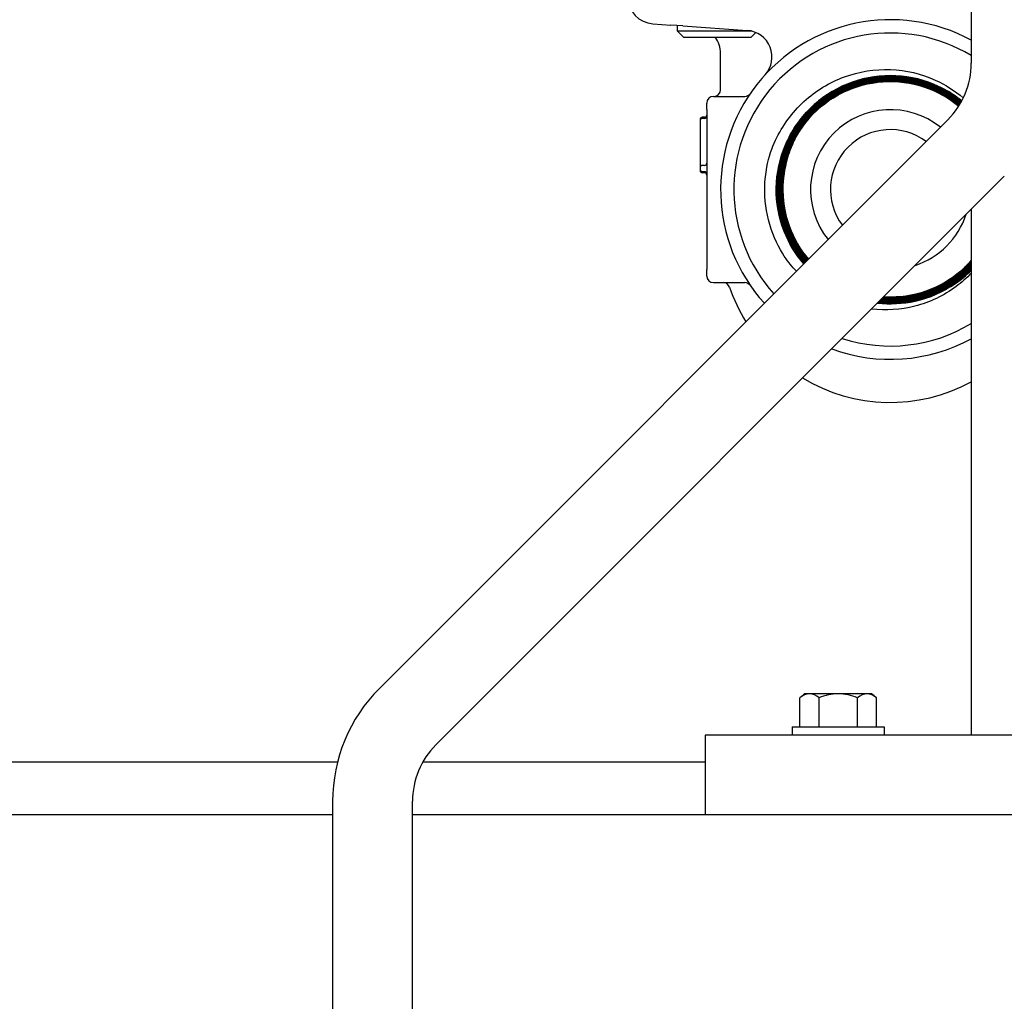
# Model space of a CAD drawing. Header units: inches. Extents: x 18 to 846, y -44 to 561.
# Tile 545 of 637: x 709.39 to 714.02, y 255.96 to 260.57. Entities that reach past the tile are written whole.
import ezdxf

# ---------------------------------------------------------------- set-up
doc = ezdxf.new("R2010")
doc.units = ezdxf.units.IN
doc.header["$LTSCALE"] = 24
doc.header["$MEASUREMENT"] = 0
doc.layers.add('Visible (ANSI)', color=7, linetype='Continuous', lineweight=30)

msp = doc.modelspace()

# ---------------------------------------------------------------- linework, layer by layer
at = {"layer": 'Visible (ANSI)'}
for p, q in [((713.86118, 294.4565), (713.86118, 260.36183)), ((712.36544, 260.54708), (712.44927, 260.54122)), ((712.50608, 260.53724), (712.44927, 260.54122)), ((712.48118, 260.51282), (712.48118, 260.53898)), ((712.82975, 260.51282), (712.48118, 260.51282)), ((712.51001, 260.484), (712.48118, 260.51282)), ((712.50608, 260.53724), (712.80897, 260.51605)), ((712.51001, 260.484), (712.82736, 260.484)), ((712.82736, 260.484), (712.84957, 260.50621)), ((712.68368, 260.23775), (712.68368, 260.40826)), ((712.64993, 260.2065), (712.79774, 260.2065)), ((712.61868, 260.144), (712.61868, 260.17525)), ((712.61868, 260.144), (712.61868, 259.394)), ((713.75135, 260.09667), (711.08085, 257.42617)), ((712.58743, 260.09755), (712.58743, 260.09227)), ((712.60827, 260.10797), (712.59785, 260.10797)), ((712.60827, 260.1027), (712.59785, 260.1027)), ((712.58743, 260.09229), (712.58743, 259.87187)), ((712.58743, 259.87187), (712.58743, 259.86312)), ((712.58743, 259.86313), (712.58743, 259.85785)), ((712.60827, 259.88228), (712.59785, 259.88228)), ((711.34602, 257.16101), (714.01652, 259.8315)), ((712.60827, 259.8527), (712.59785, 259.8527)), ((712.60827, 259.84744), (712.59785, 259.84744)), ((713.86118, 259.67617), (713.86118, 257.2065)), ((712.61868, 259.36275), (712.61868, 259.394)), ((712.64993, 259.3315), (712.79774, 259.3315)), ((713.05605, 257.2455), (713.05605, 257.38128)), ((713.10108, 257.4005), (713.08018, 257.4005)), ((713.23618, 257.4005), (713.10108, 257.4005)), ((713.14612, 257.2455), (713.14612, 257.38128)), ((713.37128, 257.4005), (713.23618, 257.4005)), ((713.32625, 257.2455), (713.32625, 257.38128)), ((713.39218, 257.4005), (713.37128, 257.4005)), ((713.41632, 257.2455), (713.41632, 257.38128)), ((713.02018, 257.2455), (713.45218, 257.2455)), ((713.02018, 257.2455), (713.02018, 257.2065)), ((713.45218, 257.2455), (713.45218, 257.2065)), ((712.61118, 257.2065), (712.61118, 256.8315)), ((716.61118, 257.2065), (712.61118, 257.2065)), ((697.11118, 257.0815), (710.88453, 257.0815)), ((711.28537, 257.0815), (712.61118, 257.0815)), ((710.86118, 256.89584), (710.86118, 229.7065)), ((711.23618, 229.7065), (711.23618, 256.89584)), ((710.86118, 256.8315), (692.86118, 256.8315)), ((781.17368, 256.8315), (711.23618, 256.8315))]:
    msp.add_line(p, q, dxfattribs=at)
for centre, radius, start, end in [((713.48118, 259.769), 0.7975, 61.54366, 222.07764), ((712.80024, 260.39136), 0.125, 317.574, 85.99765), ((712.55868, 260.40826), 0.125, 0, 37.29835), ((713.48118, 259.769), 0.735, 58.86831, 221.8289), ((713.48618, 260.36183), 0.375, 315, 0), ((712.65243, 260.23775), 0.03125, 270, 0), ((712.64993, 260.17525), 0.03125, 90, 180), ((712.79774, 260.23775), 0.03125, 270, 325.55528), ((713.48118, 259.769), 0.375, 51.22442, 218.77558), ((712.59785, 260.09755), 0.01042, 90, 180), ((712.59785, 260.09229), 0.01042, 90, 180), ((712.60827, 260.11839), 0.01042, 270, 0), ((712.60827, 260.11312), 0.01042, 270, 0), ((713.48118, 259.769), 0.28125, 53.31204, 216.68796), ((712.59785, 259.87187), 0.01042, 90, 180), ((712.59785, 259.86312), 0.01042, 180, 270), ((712.60827, 259.8927), 0.01042, 270, 0), ((712.59785, 259.85785), 0.01042, 180, 270), ((712.60827, 259.84229), 0.01042, 0, 90), ((712.60827, 259.83702), 0.01042, 0, 90), ((713.48118, 259.769), 0.50475, 177.81654, 181.52193), ((713.48118, 259.769), 0.375, 288.07208, 341.92792), ((712.64993, 259.36275), 0.03125, 180, 270), ((712.69637, 259.30025), 0.03125, 18.73956, 90), ((713.48118, 259.5665), 0.7975, 198.73956, 211.67172), ((712.79774, 259.30025), 0.03125, 34.44472, 90), ((713.48118, 259.769), 0.735, 252.05761, 301.13169), ((713.48118, 259.769), 0.7975, 249.78641, 298.45634), ((713.48118, 259.5665), 0.7975, 238.8682, 298.45634), ((711.61118, 256.89584), 0.75, 135, 180), ((713.23618, 257.17988), 0.2702, 125.26439, 131.81031), ((713.23618, 257.17988), 0.22062, 90, 114.09484), ((713.23618, 257.17988), 0.22062, 65.90516, 90), ((713.23618, 257.17988), 0.2702, 48.18969, 54.73561), ((711.61118, 256.89584), 0.375, 135, 180)]:
    msp.add_arc(centre, radius, start, end, dxfattribs=at)
for centre, major_axis, ratio, start_param, end_param in [((712.37416, 260.67178), (-0.12517, 0.00876), 0.9961762, 0.069588, 1.5707963), ((713.10108, 257.17988), (0, 0.22062), 0.5, 0, 0.4205343), ((713.10108, 257.17988), (0, 0.22062), 0.5, 5.862651, 6.2831853), ((713.37128, 257.17988), (0, 0.22062), 0.5, 0, 0.4205343), ((713.37128, 257.17988), (0, 0.22062), 0.5, 5.862651, 6.2831853)]:
    msp.add_ellipse(centre, major_axis=major_axis, ratio=ratio, start_param=start_param, end_param=end_param, dxfattribs=at)
for points, knots in [([(712.94181, 260.00033), (712.9741, 260.069), (713.0194, 260.13074), (713.13052, 260.23256), (713.19499, 260.27194), (713.33452, 260.32325), (713.4081, 260.33505), (713.55461, 260.32962), (713.62615, 260.31283), (713.74006, 260.26108), (713.78433, 260.23284), (713.82391, 260.19883)], [0, 0, 0, 0, 0.5782017, 0.5782017, 1.1487645, 1.1487645, 1.7116864, 1.7116864, 2.2669652, 2.2669652, 2.6661464, 2.6661464, 2.6661464, 2.6661464]), ([(713.81703, 260.18529), (713.79717, 260.20134), (713.77615, 260.21599), (713.6942, 260.2647), (713.62791, 260.28826), (713.49001, 260.30865), (713.41972, 260.30528), (713.28436, 260.27177), (713.22059, 260.24194), (713.10805, 260.15951), (713.06037, 260.10768), (712.98754, 259.98865), (712.96309, 259.92257), (712.94091, 259.78475), (712.94339, 259.71431), (712.97522, 259.57834), (713.00427, 259.5141), (713.05409, 259.44424), (713.06392, 259.43168), (713.07427, 259.41959)], [80.259642, 80.259642, 80.259642, 80.259642, 80.4548708, 80.4548708, 80.9853397, 80.9853397, 81.5159962, 81.5159962, 82.0468403, 82.0468403, 82.577872, 82.577872, 83.1090913, 83.1090913, 83.6404982, 83.6404982, 84.1720927, 84.1720927, 84.2936475, 84.2936475, 84.2936475, 84.2936475]), ([(713.81552, 260.1825), (713.78862, 260.20429), (713.75959, 260.22346), (713.66753, 260.272), (713.60051, 260.29203), (713.46256, 260.30528), (713.39293, 260.29836), (713.26023, 260.25822), (713.19843, 260.22536), (713.09087, 260.1378), (713.04615, 260.08392), (712.97988, 259.96203), (712.95896, 259.89518), (712.94393, 259.75721), (712.94997, 259.6874), (712.98848, 259.554), (713.02058, 259.49169), (713.06789, 259.43204), (713.07214, 259.42688), (713.07649, 259.42181)], [71.7280264, 71.7280264, 71.7280264, 71.7280264, 71.9928831, 71.9928831, 72.5203502, 72.5203502, 73.048005, 73.048005, 73.5758473, 73.5758473, 74.1038773, 74.1038773, 74.6320949, 74.6320949, 75.1605001, 75.1605001, 75.6890929, 75.6890929, 75.7400541, 75.7400541, 75.7400541, 75.7400541]), ([(713.0743, 259.41961), (713.03542, 259.46497), (713.00435, 259.51656), (712.95688, 259.63726), (712.94425, 259.7066), (712.94631, 259.84619), (712.96096, 259.91511), (713.01586, 260.04342), (713.05557, 260.10159), (713.15504, 260.19941), (713.21384, 260.23813), (713.34295, 260.29083), (713.41203, 260.30432), (713.55144, 260.30404), (713.62044, 260.29029), (713.73254, 260.24402), (713.77704, 260.21757), (713.81701, 260.18526)], [3.2739826, 3.2739826, 3.2739826, 3.2739826, 3.7303709, 3.7303709, 4.2625297, 4.2625297, 4.7945006, 4.7945006, 5.3262836, 5.3262836, 5.8578789, 5.8578789, 6.3892862, 6.3892862, 6.9205057, 6.9205057, 7.3137352, 7.3137352, 7.3137352, 7.3137352]), ([(713.07651, 259.42183), (713.04389, 259.45992), (713.01674, 259.50251), (712.96727, 259.61157), (712.95122, 259.67978), (712.94618, 259.81849), (712.95723, 259.88767), (713.00522, 260.01786), (713.04169, 260.07763), (713.13549, 260.17981), (713.19192, 260.22124), (713.31744, 260.28012), (713.38535, 260.29702), (713.52378, 260.30382), (713.59299, 260.29367), (713.71539, 260.25031), (713.76855, 260.22051), (713.81551, 260.18247)], [11.8385938, 11.8385938, 11.8385938, 11.8385938, 12.2223687, 12.2223687, 12.7515218, 12.7515218, 13.280487, 13.280487, 13.8092643, 13.8092643, 14.3378537, 14.3378537, 14.8662553, 14.8662553, 15.394469, 15.394469, 15.856178, 15.856178, 15.856178, 15.856178]), ([(713.07873, 259.42404), (713.05225, 259.45499), (713.02937, 259.48895), (712.97891, 259.58661), (712.95951, 259.65352), (712.94747, 259.79099), (712.95493, 259.86023), (712.99597, 259.99193), (713.02916, 260.05313), (713.11711, 260.15934), (713.17102, 260.20334), (713.29267, 260.26817), (713.35923, 260.2884), (713.49634, 260.30217), (713.56557, 260.29561), (713.69759, 260.2563), (713.75912, 260.22395), (713.81313, 260.18037), (713.81356, 260.18003), (713.81398, 260.17969)], [20.3543746, 20.3543746, 20.3543746, 20.3543746, 20.6662725, 20.6662725, 21.1924195, 21.1924195, 21.7183786, 21.7183786, 22.2441498, 22.2441498, 22.7697331, 22.7697331, 23.2951285, 23.2951285, 23.820336, 23.820336, 24.3453556, 24.3453556, 24.3495091, 24.3495091, 24.3495091, 24.3495091]), ([(713.81399, 260.17972), (713.78013, 260.20721), (713.74291, 260.23047), (713.64068, 260.27788), (713.57312, 260.29436), (713.43548, 260.30052), (713.3667, 260.29012), (713.23698, 260.24352), (713.17728, 260.20777), (713.07493, 260.11537), (713.03326, 260.05961), (712.97365, 259.93522), (712.95627, 259.86778), (712.94835, 259.73003), (712.95789, 259.66102), (713.00209, 259.53284), (713.03545, 259.47458), (713.0787, 259.42402)], [63.245327, 63.245327, 63.245327, 63.245327, 63.5789273, 63.5789273, 64.1033923, 64.1033923, 64.6280448, 64.6280448, 65.1528851, 65.1528851, 65.677913, 65.677913, 66.2031285, 66.2031285, 66.7285316, 66.7285316, 67.2354299, 67.2354299, 67.2354299, 67.2354299]), ([(713.08094, 259.42626), (713.06052, 259.45015), (713.04222, 259.47588), (712.99175, 259.56243), (712.9691, 259.62788), (712.95017, 259.76376), (712.95406, 259.83288), (712.98813, 259.96572), (713.01797, 260.02817), (713.09991, 260.13808), (713.15121, 260.1845), (713.2687, 260.25504), (713.33376, 260.2785), (713.46918, 260.29913), (713.53825, 260.29612), (713.67132, 260.2638), (713.73405, 260.2348), (713.79728, 260.18891), (713.80494, 260.18302), (713.81243, 260.17693)], [28.8212722, 28.8212722, 28.8212722, 28.8212722, 29.0620764, 29.0620764, 29.5852169, 29.5852169, 30.1081695, 30.1081695, 30.6309342, 30.6309342, 31.153511, 31.153511, 31.6758999, 31.6758999, 32.1981009, 32.1981009, 32.7201139, 32.7201139, 32.7938738, 32.7938738, 32.7938738, 32.7938738]), ([(713.81244, 260.17695), (713.77169, 260.21011), (713.72613, 260.23702), (713.61372, 260.28233), (713.54582, 260.29527), (713.40884, 260.2944), (713.34108, 260.28058), (713.21465, 260.22774), (713.15719, 260.18922), (713.06026, 260.09229), (713.02172, 260.03481), (712.96884, 259.90828), (712.95501, 259.84045), (712.95413, 259.70327), (712.9671, 259.63524), (713.0141, 259.51863), (713.0439, 259.46954), (713.08092, 259.42623)], [54.811596, 54.811596, 54.811596, 54.811596, 55.2130092, 55.2130092, 55.7344716, 55.7344716, 56.2561217, 56.2561217, 56.7779594, 56.7779594, 57.2999848, 57.2999848, 57.8221979, 57.8221979, 58.3445987, 58.3445987, 58.7795838, 58.7795838, 58.7795838, 58.7795838]), ([(713.08315, 259.42847), (713.06869, 259.44541), (713.0553, 259.46328), (713.00574, 259.53909), (712.97993, 259.60292), (712.95424, 259.73687), (712.9546, 259.80569), (712.98169, 259.93931), (713.00815, 260.00282), (713.08393, 260.1161), (713.1325, 260.16479), (713.24558, 260.24078), (713.30898, 260.26736), (713.44239, 260.29471), (713.51111, 260.29523), (713.64486, 260.26988), (713.70861, 260.24427), (713.78133, 260.19696), (713.79642, 260.18595), (713.81086, 260.17418)], [37.2392353, 37.2392353, 37.2392353, 37.2392353, 37.4097745, 37.4097745, 37.9299082, 37.9299082, 38.449854, 38.449854, 38.9696118, 38.9696118, 39.4891818, 39.4891818, 40.0085637, 40.0085637, 40.5277578, 40.5277578, 41.0467639, 41.0467639, 41.1893736, 41.1893736, 41.1893736, 41.1893736]), ([(713.81087, 260.17421), (713.7633, 260.21299), (713.70922, 260.24312), (713.58674, 260.28536), (713.51867, 260.29477), (713.38272, 260.28696), (713.31615, 260.26981), (713.1933, 260.21093), (713.13821, 260.16977), (713.04689, 260.06862), (713.01154, 260.0096), (712.96545, 259.8813), (712.95516, 259.81325), (712.96125, 259.67702), (712.97757, 259.61013), (713.02635, 259.50492), (713.05224, 259.46463), (713.08313, 259.42845)], [46.4268848, 46.4268848, 46.4268848, 46.4268848, 46.8951346, 46.8951346, 47.4135941, 47.4135941, 47.9322413, 47.9322413, 48.4510762, 48.4510762, 48.9700988, 48.9700988, 49.4893091, 49.4893091, 50.0087071, 50.0087071, 50.3724773, 50.3724773, 50.3724773, 50.3724773]), ([(713.08537, 259.43068), (713.07679, 259.44074), (713.06858, 259.45114), (713.02082, 259.51664), (712.99196, 259.57871), (712.95967, 259.71039), (712.95654, 259.77874), (712.97666, 259.91276), (712.99971, 259.97716), (713.0692, 260.09346), (713.11496, 260.14426), (713.22336, 260.22543), (713.28496, 260.25504), (713.41602, 260.28895), (713.48422, 260.29295), (713.61829, 260.27456), (713.68288, 260.25237), (713.76528, 260.20455), (713.78797, 260.18884), (713.80926, 260.17145)], [45.6082134, 45.6082134, 45.6082134, 45.6082134, 45.7093609, 45.7093609, 46.2264874, 46.2264874, 46.743426, 46.743426, 47.2601766, 47.2601766, 47.7767393, 47.7767393, 48.293114, 48.293114, 48.8093008, 48.8093008, 49.3252995, 49.3252995, 49.5359533, 49.5359533, 49.5359533, 49.5359533]), ([(713.80928, 260.17148), (713.80737, 260.17304), (713.80545, 260.17459), (713.75052, 260.21816), (713.68981, 260.24944), (713.55981, 260.28698), (713.49175, 260.29287), (713.35718, 260.27823), (713.29195, 260.25783), (713.17298, 260.19315), (713.12037, 260.1495), (713.03483, 260.04445), (713.00273, 259.98406), (712.96348, 259.85435), (712.95671, 259.78627), (712.96966, 259.65132), (712.98925, 259.58575), (713.03883, 259.49171), (713.06047, 259.45982), (713.08535, 259.43066)], [38.0912312, 38.0912312, 38.0912312, 38.0912312, 38.110041, 38.110041, 38.6253095, 38.6253095, 39.1407658, 39.1407658, 39.6564097, 39.6564097, 40.1722414, 40.1722414, 40.6882608, 40.6882608, 41.2044679, 41.2044679, 41.7208627, 41.7208627, 42.0141639, 42.0141639, 42.0141639, 42.0141639]), ([(713.80767, 260.16876), (713.79887, 260.17596), (713.78982, 260.18288), (713.7258, 260.22855), (713.66396, 260.25653), (713.53299, 260.28721), (713.46513, 260.28961), (713.33227, 260.26826), (713.26856, 260.2447), (713.15372, 260.17446), (713.1037, 260.12845), (713.02411, 260.01983), (712.9953, 259.95826), (712.9629, 259.8275), (712.95963, 259.75957), (712.97932, 259.62625), (713.0021, 259.56214), (713.05153, 259.47897), (713.06861, 259.45512), (713.08756, 259.43288)], [29.8044443, 29.8044443, 29.8044443, 29.8044443, 29.891275, 29.891275, 30.4035399, 30.4035399, 30.9159925, 30.9159925, 31.4286328, 31.4286328, 31.9414609, 31.9414609, 32.4544767, 32.4544767, 32.9676803, 32.9676803, 33.4810716, 33.4810716, 33.7046953, 33.7046953, 33.7046953, 33.7046953]), ([(713.08758, 259.4329), (713.08481, 259.43616), (713.08207, 259.43945), (713.03694, 259.49514), (713.00515, 259.55529), (712.96642, 259.68438), (712.95985, 259.75208), (712.97303, 259.88615), (712.99265, 259.95125), (713.05574, 260.07023), (713.0986, 260.12298), (713.2021, 260.20906), (713.26176, 260.24157), (713.39015, 260.28188), (713.45765, 260.2893), (713.59168, 260.27784), (713.65693, 260.25908), (713.74913, 260.21169), (713.77959, 260.1917), (713.80765, 260.16874)], [53.9281565, 53.9281565, 53.9281565, 53.9281565, 53.9608296, 53.9608296, 54.4749486, 54.4749486, 54.9888797, 54.9888797, 55.5026227, 55.5026227, 56.0161777, 56.0161777, 56.5295448, 56.5295448, 57.0427239, 57.0427239, 57.5557149, 57.5557149, 57.8335598, 57.8335598, 57.8335598, 57.8335598]), ([(713.80603, 260.16607), (713.79045, 260.17884), (713.77411, 260.1907), (713.70075, 260.23759), (713.63793, 260.26223), (713.50637, 260.28606), (713.43888, 260.285), (713.30807, 260.25708), (713.24601, 260.23046), (713.13557, 260.15492), (713.08825, 260.10672), (713.01473, 259.99486), (712.98925, 259.93227), (712.96371, 259.80082), (712.96391, 259.73322), (712.99021, 259.60187), (713.01607, 259.53938), (713.06443, 259.4667), (713.07666, 259.4505), (713.08977, 259.43509)], [21.5664876, 21.5664876, 21.5664876, 21.5664876, 21.7205708, 21.7205708, 22.2298316, 22.2298316, 22.7392802, 22.7392802, 23.2489166, 23.2489166, 23.7587407, 23.7587407, 24.2687526, 24.2687526, 24.7789522, 24.7789522, 25.2893396, 25.2893396, 25.4441218, 25.4441218, 25.4441218, 25.4441218]), ([(713.0898, 259.43511), (713.04938, 259.48259), (713.0179, 259.53704), (712.97445, 259.65892), (712.9645, 259.72579), (712.9708, 259.85956), (712.98698, 259.92518), (713.04358, 260.04649), (713.08345, 260.10102), (713.18185, 260.19172), (713.23942, 260.22701), (713.36483, 260.27353), (713.43147, 260.28432), (713.56511, 260.27973), (713.63083, 260.26441), (713.73287, 260.21837), (713.77127, 260.19452), (713.80601, 260.16604)], [62.1990603, 62.1990603, 62.1990603, 62.1990603, 62.6752859, 62.6752859, 63.1862089, 63.1862089, 63.696944, 63.696944, 64.207491, 64.207491, 64.7178501, 64.7178501, 65.2280211, 65.2280211, 65.7380041, 65.7380041, 66.0821418, 66.0821418, 66.0821418, 66.0821418]), ([(713.80438, 260.16339), (713.78211, 260.18167), (713.75829, 260.19807), (713.67542, 260.24527), (713.61181, 260.26656), (713.48001, 260.28355), (713.41306, 260.27908), (713.28463, 260.24474), (713.22437, 260.21518), (713.11856, 260.1346), (713.07402, 260.08435), (713.00671, 259.96959), (712.98458, 259.90617), (712.96588, 259.77439), (712.9695, 259.70729), (713.00226, 259.57823), (713.03109, 259.51751), (713.07754, 259.45487), (713.08463, 259.44596), (713.09199, 259.43731)], [13.3774148, 13.3774148, 13.3774148, 13.3774148, 13.5979344, 13.5979344, 14.1041909, 14.1041909, 14.6106351, 14.6106351, 15.1172671, 15.1172671, 15.6240868, 15.6240868, 16.1310944, 16.1310944, 16.6382897, 16.6382897, 17.1456729, 17.1456729, 17.2324929, 17.2324929, 17.2324929, 17.2324929]), ([(713.8027, 260.16073), (713.77384, 260.18446), (713.74238, 260.20499), (713.64988, 260.2516), (713.58567, 260.26951), (713.45398, 260.2797), (713.38775, 260.27188), (713.262, 260.23129), (713.20368, 260.1989), (713.10272, 260.11356), (713.06106, 260.06143), (713.00004, 259.9441), (712.98129, 259.88002), (712.9694, 259.74827), (712.97638, 259.68184), (713.01543, 259.55539), (713.04713, 259.49658), (713.09086, 259.44349), (713.09252, 259.4415), (713.0942, 259.43952)], [5.2372774, 5.2372774, 5.2372774, 5.2372774, 5.5233719, 5.5233719, 6.0266236, 6.0266236, 6.530063, 6.530063, 7.0336903, 7.0336903, 7.5375053, 7.5375053, 8.0415082, 8.0415082, 8.5456988, 8.5456988, 9.0500773, 9.0500773, 9.0698577, 9.0698577, 9.0698577, 9.0698577]), ([(713.09201, 259.43733), (713.05761, 259.47777), (713.02966, 259.5234), (712.98373, 259.63407), (712.97046, 259.69995), (712.96994, 259.83306), (712.98269, 259.89901), (713.03273, 260.0223), (713.06955, 260.07846), (713.16263, 260.17347), (713.218, 260.21142), (713.34014, 260.26395), (713.40575, 260.27803), (713.53864, 260.28024), (713.60465, 260.26836), (713.7165, 260.2246), (713.76301, 260.19732), (713.80436, 260.16336)], [70.4211273, 70.4211273, 70.4211273, 70.4211273, 70.8274931, 70.8274931, 71.3354078, 71.3354078, 71.8431345, 71.8431345, 72.3506732, 72.3506732, 72.8580239, 72.8580239, 73.3651865, 73.3651865, 73.872161, 73.872161, 74.281649, 74.281649, 74.281649, 74.281649]), ([(713.09423, 259.43954), (713.06573, 259.47308), (713.04165, 259.51024), (712.99421, 259.60988), (712.97771, 259.67461), (712.97046, 259.80671), (712.97977, 259.87283), (713.02321, 259.99774), (713.05692, 260.05535), (713.14451, 260.15437), (713.19754, 260.19485), (713.31613, 260.25317), (713.38054, 260.27047), (713.51234, 260.27939), (713.57847, 260.27093), (713.70001, 260.23039), (713.75478, 260.2001), (713.80268, 260.1607)], [78.5943436, 78.5943436, 78.5943436, 78.5943436, 78.9315642, 78.9315642, 79.4364703, 79.4364703, 79.9411883, 79.9411883, 80.4457182, 80.4457182, 80.9500601, 80.9500601, 81.4542139, 81.4542139, 81.9581796, 81.9581796, 82.4320319, 82.4320319, 82.4320319, 82.4320319]), ([(713.0319, 260.00528), (713.02251, 259.98583), (713.01152, 259.96068), (712.98702, 259.88417), (712.97859, 259.83656), (712.9768, 259.78823)], [0.04249951, 0.04249951, 0.04249951, 0.04249951, 0.17790567, 0.17790567, 0.38402646, 0.38402646, 0.38402646, 0.38402646]), ([(712.89576, 259.69171), (712.88778, 259.75216), (712.8895, 259.81361), (712.91047, 259.92292), (712.9254, 259.96544), (712.94181, 260.00033)], [0, 0, 0, 0, 0.46463824, 0.46463824, 0.84908635, 0.84908635, 0.84908635, 0.84908635]), ([(712.9768, 259.78823), (712.97423, 259.72253), (712.98452, 259.65695), (713.02759, 259.53912), (713.05785, 259.48717), (713.09642, 259.44173)], [0, 0, 0, 0, 0.50118561, 0.50118561, 0.95618348, 0.95618348, 0.95618348, 0.95618348]), ([(713.09644, 259.44176), (713.07375, 259.46849), (713.05385, 259.49757), (713.01831, 259.56338), (713.00366, 259.60028), (712.98328, 259.67675), (712.97762, 259.71605), (712.97661, 259.7556)], [86.71865738, 86.71865738, 86.71865738, 86.71865738, 86.98749325, 86.98749325, 87.28951239, 87.28951239, 87.59146233, 87.59146233, 87.59146233, 87.59146233]), ([(713.01045, 259.41851), (712.99809, 259.43377), (712.97134, 259.46865), (712.92052, 259.57515), (712.90355, 259.6327), (712.89576, 259.69171)], [0, 0, 0, 0, 0.14961601, 0.14961601, 0.30129017, 0.30129017, 0.30129017, 0.30129017]), ([(713.42922, 259.24421), (713.44328, 259.24281), (713.45741, 259.24196), (713.54027, 259.24038), (713.60856, 259.2525), (713.73668, 259.30224), (713.79527, 259.3394), (713.85058, 259.39195), (713.85594, 259.39727), (713.86118, 259.4027)], [59.8050187, 59.8050187, 59.8050187, 59.8050187, 59.9129269, 59.9129269, 60.4360783, 60.4360783, 60.9594173, 60.9594173, 61.0170035, 61.0170035, 61.0170035, 61.0170035]), ([(713.86118, 259.40274), (713.82604, 259.36635), (713.78577, 259.33512), (713.68179, 259.27625), (713.61596, 259.2544), (713.50837, 259.24081), (713.46861, 259.24031), (713.42925, 259.24424)], [26.5804309, 26.5804309, 26.5804309, 26.5804309, 26.9676351, 26.9676351, 27.4915273, 27.4915273, 27.7944844, 27.7944844, 27.7944844, 27.7944844]), ([(713.43208, 259.24707), (713.45407, 259.24498), (713.47622, 259.24428), (713.56666, 259.24716), (713.63384, 259.26266), (713.75821, 259.3184), (713.81426, 259.35801), (713.86118, 259.40721)], [51.3990953, 51.3990953, 51.3990953, 51.3990953, 51.5680271, 51.5680271, 52.0881758, 52.0881758, 52.6059688, 52.6059688, 52.6059688, 52.6059688]), ([(713.86118, 259.40725), (713.83191, 259.37656), (713.79895, 259.34945), (713.70534, 259.28995), (713.64109, 259.26492), (713.52699, 259.24455), (713.47931, 259.24262), (713.43211, 259.2471)], [35.0024415, 35.0024415, 35.0024415, 35.0024415, 35.3273602, 35.3273602, 35.8482456, 35.8482456, 36.2112272, 36.2112272, 36.2112272, 36.2112272]), ([(713.43495, 259.24994), (713.46478, 259.24725), (713.49485, 259.24714), (713.5925, 259.25525), (713.65842, 259.27404), (713.77213, 259.33215), (713.82026, 259.3683), (713.86118, 259.41174)], [43.0420133, 43.0420133, 43.0420133, 43.0420133, 43.2711734, 43.2711734, 43.7883191, 43.7883191, 44.2438385, 44.2438385, 44.2438385, 44.2438385]), ([(713.86118, 259.41179), (713.83761, 259.38676), (713.81156, 259.36406), (713.72802, 259.30477), (713.6655, 259.27666), (713.54543, 259.24883), (713.48995, 259.24502), (713.43498, 259.24997)], [43.3755014, 43.3755014, 43.3755014, 43.3755014, 43.6389751, 43.6389751, 44.1568534, 44.1568534, 44.5789619, 44.5789619, 44.5789619, 44.5789619]), ([(713.43783, 259.25282), (713.4754, 259.24963), (713.5133, 259.25054), (713.61773, 259.26461), (713.68222, 259.2866), (713.78548, 259.34619), (713.82608, 259.37856), (713.86118, 259.41631)], [34.7338125, 34.7338125, 34.7338125, 34.7338125, 35.0223719, 35.0223719, 35.5365141, 35.5365141, 35.9305337, 35.9305337, 35.9305337, 35.9305337]), ([(713.86118, 259.41636), (713.84315, 259.39697), (713.82362, 259.37894), (713.74976, 259.32063), (713.68912, 259.28956), (713.56369, 259.25366), (713.50053, 259.24753), (713.43786, 259.25285)], [51.6995724, 51.6995724, 51.6995724, 51.6995724, 51.9024738, 51.9024738, 52.4173447, 52.4173447, 52.8976506, 52.8976506, 52.8976506, 52.8976506]), ([(713.44073, 259.25571), (713.48596, 259.25211), (713.53156, 259.25448), (713.64229, 259.27519), (713.7052, 259.30029), (713.79825, 259.36051), (713.83173, 259.38882), (713.86118, 259.42091)], [26.4745316, 26.4745316, 26.4745316, 26.4745316, 26.8216284, 26.8216284, 27.3327668, 27.3327668, 27.666095, 27.666095, 27.666095, 27.666095]), ([(713.86118, 259.42096), (713.84854, 259.40718), (713.83513, 259.39407), (713.77052, 259.3375), (713.71189, 259.30358), (713.58495, 259.26014), (713.51786, 259.25103), (713.44752, 259.25524), (713.44414, 259.25547), (713.44076, 259.25574)], [59.9746172, 59.9746172, 59.9746172, 59.9746172, 60.1178504, 60.1178504, 60.6297135, 60.6297135, 61.1413886, 61.1413886, 61.1672806, 61.1672806, 61.1672806, 61.1672806]), ([(713.44363, 259.25862), (713.49644, 259.25468), (713.54963, 259.25896), (713.66612, 259.28695), (713.7273, 259.31506), (713.81046, 259.37511), (713.8372, 259.39907), (713.86118, 259.42555)], [18.2642083, 18.2642083, 18.2642083, 18.2642083, 18.6689489, 18.6689489, 19.1770831, 19.1770831, 19.4505615, 19.4505615, 19.4505615, 19.4505615]), ([(713.86118, 259.42559), (713.85377, 259.41741), (713.84608, 259.40945), (713.79026, 259.3553), (713.73378, 259.31866), (713.60996, 259.26911), (713.54382, 259.25667), (713.46597, 259.25736), (713.4548, 259.25782), (713.44366, 259.25865)], [68.2005993, 68.2005993, 68.2005993, 68.2005993, 68.2850989, 68.2850989, 68.7939538, 68.7939538, 69.3026207, 69.3026207, 69.3880137, 69.3880137, 69.3880137, 69.3880137]), ([(713.44655, 259.26154), (713.50687, 259.25737), (713.5675, 259.26398), (713.68916, 259.29985), (713.74847, 259.33085), (713.82212, 259.38995), (713.84252, 259.40932), (713.86118, 259.43021)], [10.1028798, 10.1028798, 10.1028798, 10.1028798, 10.5643395, 10.5643395, 11.0694692, 11.0694692, 11.2839709, 11.2839709, 11.2839709, 11.2839709]), ([(713.86118, 259.43026), (713.85885, 259.42765), (713.85649, 259.42507), (713.80894, 259.37398), (713.75472, 259.33475), (713.63432, 259.2793), (713.5693, 259.2636), (713.48422, 259.26001), (713.46535, 259.26027), (713.44658, 259.26157)], [76.3774828, 76.3774828, 76.3774828, 76.3774828, 76.4042132, 76.4042132, 76.9100595, 76.9100595, 77.4157178, 77.4157178, 77.5598517, 77.5598517, 77.5598517, 77.5598517]), ([(713.44949, 259.26447), (713.45149, 259.26435), (713.45349, 259.26423), (713.52126, 259.26072), (713.58707, 259.27019), (713.71137, 259.31384), (713.76867, 259.3476), (713.83322, 259.40504), (713.84767, 259.41958), (713.86118, 259.43492)], [1.9905736, 1.9905736, 1.9905736, 1.9905736, 2.0058694, 2.0058694, 2.5078063, 2.5078063, 3.009931, 3.009931, 3.1663602, 3.1663602, 3.1663602, 3.1663602]), ([(713.86118, 259.43497), (713.82029, 259.38853), (713.77119, 259.34996), (713.65797, 259.29066), (713.59422, 259.27178), (713.50228, 259.26321), (713.47582, 259.26283), (713.44952, 259.2645)], [84.5052667, 84.5052667, 84.5052667, 84.5052667, 84.9780247, 84.9780247, 85.4806739, 85.4806739, 85.6827544, 85.6827544, 85.6827544, 85.6827544]), ([(713.86119, 259.37659), (713.83937, 259.35354), (713.81554, 259.33237), (713.73198, 259.2703), (713.66612, 259.23908), (713.52966, 259.2043), (713.46068, 259.19974), (713.39258, 259.20757)], [0.2979763, 0.2979763, 0.2979763, 0.2979763, 0.5409077, 0.5409077, 1.0908445, 1.0908445, 1.6131999, 1.6131999, 1.6131999, 1.6131999]), ([(713.42072, 259.2357), (713.47962, 259.22897), (713.53931, 259.23203), (713.66564, 259.25991), (713.73033, 259.28818), (713.81409, 259.3463), (713.83864, 259.36682), (713.86118, 259.38934)], [85.3156441, 85.3156441, 85.3156441, 85.3156441, 85.7680017, 85.7680017, 86.3003465, 86.3003465, 86.5440082, 86.5440082, 86.5440082, 86.5440082]), ([(713.86118, 259.38939), (713.85695, 259.38515), (713.85263, 259.38098), (713.79714, 259.32914), (713.7372, 259.29182), (713.6064, 259.24229), (713.5368, 259.23054), (713.45146, 259.23289), (713.43606, 259.23398), (713.42075, 259.23573)], [1.0210242, 1.0210242, 1.0210242, 1.0210242, 1.0667595, 1.0667595, 1.5998574, 1.5998574, 2.1327676, 2.1327676, 2.2505988, 2.2505988, 2.2505988, 2.2505988]), ([(713.42354, 259.23853), (713.49046, 259.23119), (713.55818, 259.23659), (713.69018, 259.27287), (713.75299, 259.30422), (713.8268, 259.36124), (713.84456, 259.37696), (713.86118, 259.39377)], [76.7632324, 76.7632324, 76.7632324, 76.7632324, 77.2759971, 77.2759971, 77.8053403, 77.8053403, 77.9860603, 77.9860603, 77.9860603, 77.9860603]), ([(713.86118, 259.39381), (713.81378, 259.34589), (713.75771, 259.30735), (713.63226, 259.25237), (713.56375, 259.23717), (713.4706, 259.23498), (713.44699, 259.23599), (713.42357, 259.23856)], [9.5897178, 9.5897178, 9.5897178, 9.5897178, 10.1038779, 10.1038779, 10.6337824, 10.6337824, 10.8141301, 10.8141301, 10.8141301, 10.8141301]), ([(713.42638, 259.24136), (713.43239, 259.24073), (713.43842, 259.24021), (713.5134, 259.23493), (713.58263, 259.2436), (713.71388, 259.287), (713.77465, 259.32131), (713.83896, 259.37646), (713.85032, 259.38711), (713.86118, 259.39822)], [68.2597421, 68.2597421, 68.2597421, 68.2597421, 68.305867, 68.305867, 68.8320207, 68.8320207, 69.358362, 69.358362, 69.4770462, 69.4770462, 69.4770462, 69.4770462]), ([(713.86118, 259.39826), (713.82, 259.35613), (713.77203, 259.32108), (713.65741, 259.26371), (713.59016, 259.24514), (713.48957, 259.23762), (713.45784, 259.2381), (713.42641, 259.24139)], [18.1095094, 18.1095094, 18.1095094, 18.1095094, 18.5598057, 18.5598057, 19.0867042, 19.0867042, 19.3287722, 19.3287722, 19.3287722, 19.3287722])]:
    msp.add_open_spline(points, degree=3, knots=knots, dxfattribs=at)
msp.add_open_spline([(713.03972, 259.38504), (713.02956, 259.39581), (713.01979, 259.40697), (713.01045, 259.41851)], degree=3, dxfattribs=at)

doc.saveas('drawing.dxf')
